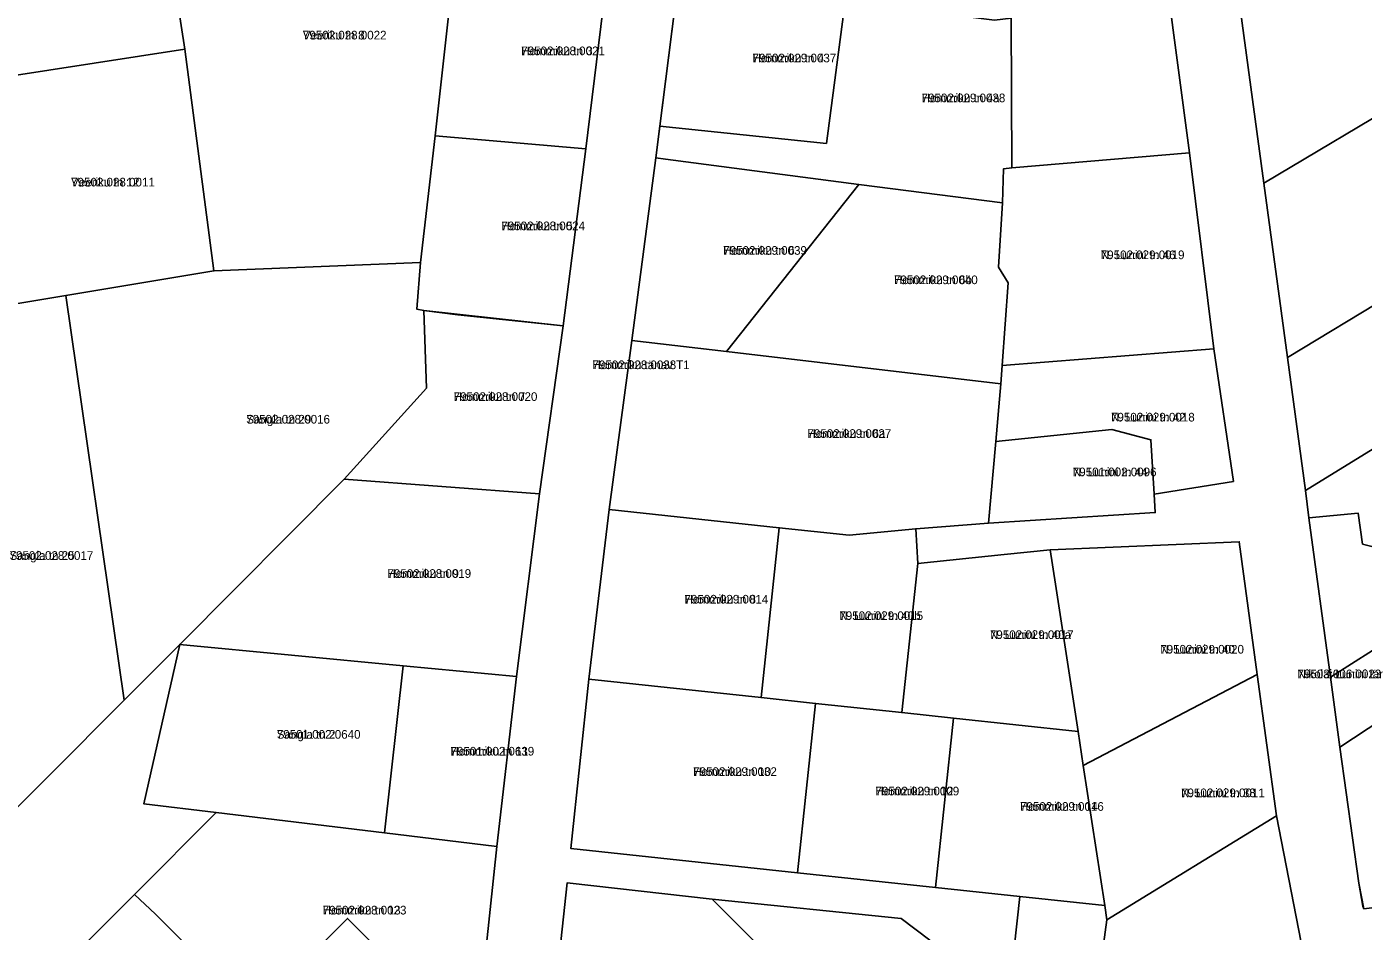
# Model space of a CAD drawing. Extents: x 643847 to 663718, y 6468443 to 6482775.
# Drawn here: x 657502.8 to 657734.3, y 6473502.5 to 6473659.2 of the extents above; entities that cross this region are included whole.
import ezdxf

# ---------------------------------------------------------------- set-up
doc = ezdxf.new("R2010")
doc.units = 0
for name, color, linetype in [('L_AADRESS', 7, 'Continuous'), ('PIIR', 7, 'Continuous'), ('TUNNUS', 7, 'Continuous')]:
    doc.layers.add(name, color=color, linetype=linetype)

msp = doc.modelspace()

# ---------------------------------------------------------------- linework, layer by layer
at = {"layer": 'PIIR'}
for points in [[(657576.61, 6473700.24), (657576.87, 6473670.52), (657573.54, 6473640.37), (657570.99, 6473618.41), (657535.24, 6473616.95), (657530.22, 6473655.34), (657524.4, 6473692.71)], [(657667.07, 6473679.71), (657683.57, 6473695.91), (657689.68, 6473689.42), (657696, 6473679.08), (657700.26, 6473666.98), (657704.17, 6473637.37), (657673.39, 6473634.78), (657673.29, 6473660.71)], [(657524.26, 6473693.62), (657524.4, 6473692.71), (657530.22, 6473655.34), (657474.44, 6473646.75), (657468.85, 6473685.8)], [(657758.97, 6473657.03), (657742.88, 6473647.49), (657717.04, 6473632.17), (657712.85, 6473663.28), (657741.05, 6473679.86)], [(657599.66, 6473638.11), (657573.54, 6473640.37), (657576.87, 6473670.52), (657603.36, 6473668.28)], [(657615.64, 6473667.11), (657617.39, 6473666.88), (657635.34, 6473664.67), (657644.55, 6473663.61), (657641.3, 6473639.02), (657612.48, 6473642.01)], [(657612.48, 6473642.01), (657641.3, 6473639.02), (657644.55, 6473663.61), (657670.4, 6473660.39), (657673.29, 6473660.71), (657673.39, 6473634.78), (657671.99, 6473634.65), (657671.81, 6473628.71), (657646.93, 6473631.9), (657613.45, 6473636.28), (657611.75, 6473636.52)], [(657530.22, 6473655.34), (657535.24, 6473616.95), (657509.59, 6473612.69), (657480.03, 6473607.79), (657477.76, 6473623.64), (657488.57, 6473625.19), (657487.23, 6473634.59), (657476.41, 6473633.04), (657474.44, 6473646.75)], [(657717.04, 6473632.17), (657742.88, 6473647.49), (657757.09, 6473623.64), (657721.13, 6473601.97)], [(657599.66, 6473638.11), (657595.69, 6473607.41), (657571.58, 6473610.09), (657570.35, 6473610.32), (657570.99, 6473618.41), (657573.54, 6473640.37)], [(657708.39, 6473603.43), (657671.77, 6473600.58), (657672.77, 6473614.9), (657671.1, 6473617.6), (657671.81, 6473628.71), (657671.99, 6473634.65), (657673.39, 6473634.78), (657704.17, 6473637.37)], [(657611.75, 6473636.52), (657613.45, 6473636.28), (657646.93, 6473631.9), (657624.03, 6473602.97), (657607.61, 6473604.87)], [(657646.93, 6473631.9), (657671.81, 6473628.71), (657671.1, 6473617.6), (657672.77, 6473614.9), (657671.77, 6473600.58), (657671.51, 6473597.4), (657624.03, 6473602.97)], [(657721.13, 6473601.97), (657757.09, 6473623.64), (657767.73, 6473605.52), (657748.78, 6473594), (657724.25, 6473578.9)], [(657557.81, 6473580.85), (657529.3, 6473552.25), (657519.66, 6473542.58), (657509.59, 6473612.69), (657535.24, 6473616.95), (657570.99, 6473618.41), (657570.35, 6473610.32), (657571.58, 6473610.09), (657572.07, 6473596.64)], [(657493.48, 6473516.31), (657480.03, 6473607.79), (657509.59, 6473612.69), (657519.66, 6473542.58)], [(657591.59, 6473578.3), (657557.81, 6473580.85), (657572.07, 6473596.64), (657571.58, 6473610.09), (657577.47, 6473609.32), (657595.69, 6473607.41)], [(657607.61, 6473604.87), (657624.03, 6473602.97), (657671.51, 6473597.4), (657670.62, 6473587.39), (657669.37, 6473573.25), (657656.79, 6473572.27), (657645.26, 6473571.17), (657633.13, 6473572.46), (657603.7, 6473575.6)], [(657698.07, 6473578.29), (657697.49, 6473587.71), (657690.75, 6473589.48), (657670.62, 6473587.39), (657671.51, 6473597.4), (657671.77, 6473600.58), (657708.39, 6473603.43), (657711.78, 6473580.47)], [(657781.92, 6473580.75), (657809.82, 6473598.83), (657813.71, 6473594.32), (657793.47, 6473575.85), (657766.46, 6473557.74), (657776.19, 6473541.66), (657786.56, 6473524.56), (657781.42, 6473521.44), (657779.35, 6473524.87), (657774.97, 6473525.94), (657771.52, 6473523.91), (657770.64, 6473523.4), (657767.09, 6473530.39), (657771.16, 6473532.13), (657771.34, 6473536.63), (657763.7, 6473549.4), (657759.49, 6473553.75), (657730.2, 6473534.43), (657728.58, 6473546.55), (657750.45, 6473560.43), (657758.97, 6473565.83)], [(657724.25, 6473578.9), (657748.78, 6473594), (657758.97, 6473565.83), (657750.45, 6473560.43), (657743.83, 6473568.79), (657741.46, 6473567.77), (657734.15, 6473569.61), (657733.4, 6473574.96), (657724.88, 6473574.15)], [(657698.07, 6473578.29), (657698.26, 6473575.07), (657669.37, 6473573.25), (657670.62, 6473587.39), (657690.75, 6473589.48), (657697.49, 6473587.71)], [(657587.63, 6473546.69), (657568, 6473548.56), (657529.3, 6473552.25), (657557.81, 6473580.85), (657591.59, 6473578.3)], [(657603.7, 6473575.6), (657633.13, 6473572.46), (657629.99, 6473543.04), (657600.16, 6473546.22)], [(657724.88, 6473574.15), (657733.4, 6473574.96), (657734.15, 6473569.61), (657741.46, 6473567.77), (657743.83, 6473568.79), (657750.45, 6473560.43), (657728.58, 6473546.55)], [(657645.26, 6473571.17), (657656.79, 6473572.27), (657657.11, 6473566.28), (657654.35, 6473540.43), (657639.44, 6473542.03), (657629.99, 6473543.04), (657633.13, 6473572.46)], [(657715.93, 6473547.01), (657685.78, 6473531.25), (657684.88, 6473537.18), (657680.96, 6473562.68), (657680.06, 6473568.62), (657712.8, 6473570.04)], [(657672.11, 6473567.8), (657680.06, 6473568.62), (657680.96, 6473562.68), (657684.88, 6473537.18), (657663.3, 6473539.48), (657654.35, 6473540.43), (657657.11, 6473566.28)], [(657734.37, 6473506.45), (657733.54, 6473510.87), (657730.2, 6473534.43), (657759.49, 6473553.75), (657763.7, 6473549.4), (657771.34, 6473536.63), (657771.16, 6473532.13), (657767.09, 6473530.39), (657770.64, 6473523.4), (657761.18, 6473517.83), (657743.89, 6473507.66)], [(657493.48, 6473516.31), (657519.66, 6473542.58), (657529.3, 6473552.25), (657523.11, 6473524.61), (657535.64, 6473523.1), (657521.45, 6473508.91), (657503.89, 6473491.33), (657486.23, 6473473.67), (657468.55, 6473456), (657447.34, 6473434.78), (657467.85, 6473414.28), (657456.62, 6473403.13), (657436.39, 6473383.1), (657432.9, 6473379.57), (657431.04, 6473381.58), (657435.42, 6473412.36), (657394.34, 6473417.29), (657395.03, 6473418), (657416.29, 6473439.27), (657429.34, 6473452.06)], [(657523.11, 6473524.61), (657529.3, 6473552.25), (657568, 6473548.56), (657564.77, 6473519.58), (657535.64, 6473523.1)], [(657564.77, 6473519.58), (657568, 6473548.56), (657587.63, 6473546.69), (657584.25, 6473517.23)], [(657719.26, 6473522.54), (657689.88, 6473504.55), (657689.5, 6473507.02), (657685.78, 6473531.25), (657715.93, 6473547.01)], [(657597.03, 6473516.89), (657600.16, 6473546.22), (657629.99, 6473543.04), (657639.44, 6473542.03), (657636.31, 6473512.7)], [(657636.31, 6473512.7), (657639.44, 6473542.03), (657654.35, 6473540.43), (657663.3, 6473539.48), (657660.17, 6473510.15)], [(657660.17, 6473510.15), (657663.3, 6473539.48), (657684.88, 6473537.18), (657685.78, 6473531.25), (657689.5, 6473507.02), (657674.79, 6473508.6)], [(657584.25, 6473517.23), (657581.81, 6473494.29), (657575.34, 6473487.82), (657558.36, 6473504.79), (657542.09, 6473488.52), (657525.11, 6473505.49), (657521.45, 6473508.91), (657535.64, 6473523.1), (657564.77, 6473519.58)], [(657724.79, 6473494.09), (657700.01, 6473477.81), (657699.39, 6473478.85), (657685.25, 6473470.36), (657689.88, 6473504.55), (657719.26, 6473522.54)], [(657596.4, 6473510.92), (657621.54, 6473508.1), (657629.11, 6473500.55), (657607.91, 6473479.31), (657594.46, 6473492.74)], [(657521.45, 6473508.91), (657525.11, 6473505.49), (657542.09, 6473488.52), (657524.42, 6473470.85), (657507.44, 6473487.81), (657503.9, 6473491.35)], [(657654.27, 6473504.75), (657659.2, 6473501), (657663.71, 6473495.29), (657655.99, 6473473.67), (657642.56, 6473487.11), (657629.11, 6473500.55), (657621.54, 6473508.1)], [(657669.3, 6473494.9), (657673.84, 6473499.64), (657674.79, 6473508.6), (657689.5, 6473507.02), (657689.88, 6473504.55), (657685.25, 6473470.36), (657668.96, 6473460.58), (657655.99, 6473473.67), (657663.71, 6473495.29)], [(657559.07, 6473471.56), (657542.09, 6473488.52), (657558.36, 6473504.79), (657575.34, 6473487.82)]]:
    msp.add_lwpolyline(points, close=True, dxfattribs=at)
for points in [[(657615.64, 6473667.11), (657611.75, 6473636.52), (657607.61, 6473604.87), (657603.7, 6473575.6), (657600.16, 6473546.22), (657597.03, 6473516.89), (657636.31, 6473512.7), (657660.17, 6473510.15), (657674.79, 6473508.6), (657673.84, 6473499.64), (657669.3, 6473494.9), (657663.71, 6473495.29), (657659.2, 6473501), (657654.27, 6473504.75), (657621.54, 6473508.1), (657596.4, 6473510.92), (657594.46, 6473492.74), (657581.81, 6473494.29), (657584.25, 6473517.23), (657587.63, 6473546.69), (657591.59, 6473578.3), (657595.69, 6473607.41), (657599.66, 6473638.11), (657603.36, 6473668.28)], [(657739.34, 6473407.79), (657732.39, 6473433.94), (657727.2, 6473464.72), (657726.33, 6473474.44), (657726.15, 6473476.42), (657725.91, 6473478.56), (657724.79, 6473494.09), (657719.26, 6473522.54), (657715.93, 6473547.01), (657712.8, 6473570.04), (657680.06, 6473568.62), (657672.11, 6473567.8), (657657.11, 6473566.28), (657656.79, 6473572.27), (657669.37, 6473573.25), (657698.26, 6473575.07), (657698.07, 6473578.29), (657711.78, 6473580.47), (657708.39, 6473603.43), (657704.17, 6473637.37), (657700.26, 6473666.98)], [(657712.85, 6473663.28), (657717.04, 6473632.17), (657721.13, 6473601.97), (657724.25, 6473578.9), (657724.88, 6473574.15), (657728.58, 6473546.55), (657730.2, 6473534.43), (657733.54, 6473510.87), (657734.18, 6473506.92), (657734.37, 6473506.45)]]:
    msp.add_lwpolyline(points, dxfattribs=at)

# ---------------------------------------------------------------- texts
at = {"layer": 'L_AADRESS'}
for s, p in [('Veeriku tn 8', (657550.63, 6473657.04)), ('Hommiku tn 3', (657588.45, 6473654.31)), ('Hommiku tn 4', (657628.51, 6473653.07)), ('Hommiku tn 4a', (657657.79, 6473646.16)), ('Veeriku tn 12', (657510.5, 6473631.57)), ('Hommiku tn 5', (657585, 6473623.99)), ('Hommiku tn 6', (657623.43, 6473619.74)), ('N. Lunini tn 46', (657688.82, 6473618.98)), ('Hommiku tn 6b', (657653.01, 6473614.65)), ('Hommiku tänav T1', (657600.79, 6473599.93)), ('Hommiku tn 7', (657576.75, 6473594.42)), ('Sangla tn 29', (657540.83, 6473590.5)), ('N. Lunini tn 42', (657690.59, 6473590.86)), ('Hommiku tn 6a', (657638.02, 6473588.02)), ('N. Lunini tn 44', (657683.98, 6473581.37)), ('Sangla tn 25', (657499.84, 6473566.89)), ('Hommiku tn 9', (657565.28, 6473563.77)), ('Hommiku tn 8', (657616.73, 6473559.32)), ('N. Lunini tn 40b', (657643.55, 6473556.47)), ('N. Lunini tn 40a', (657669.62, 6473553.18)), ('N. Lunini tn 40', (657699.12, 6473550.65)), ('Nikolai Lunini tänav T9', (657722.89, 6473546.38)), ('Sangla tn 2', (657546.12, 6473535.91)), ('Hommiku tn 11', (657576.2, 6473532.99)), ('Hommiku tn 10', (657618.23, 6473529.46)), ('Hommiku tn 12', (657649.8, 6473526.09)), ('N. Lunini tn 38', (657702.72, 6473525.78)), ('Hommiku tn 14', (657674.84, 6473523.42)), ('Hommiku tn 13', (657554.07, 6473505.46))]:
    msp.add_text(s, height=1.5, dxfattribs=at).set_placement(p)
at = {"layer": 'TUNNUS'}
for s, p in [('79502:028:0022', (657550.63, 6473657.04)), ('79502:028:0021', (657588.45, 6473654.31)), ('79502:029:0037', (657628.51, 6473653.07)), ('79502:029:0038', (657657.79, 6473646.16)), ('79502:028:0011', (657510.5, 6473631.57)), ('79502:028:0024', (657585, 6473623.99)), ('79502:029:0039', (657623.43, 6473619.74)), ('79502:029:0019', (657688.82, 6473618.98)), ('79502:029:0040', (657653.01, 6473614.65)), ('79502:028:0038', (657600.79, 6473599.93)), ('79502:028:0020', (657576.75, 6473594.42)), ('79502:028:0016', (657540.83, 6473590.5)), ('79502:029:0018', (657690.59, 6473590.86)), ('79502:029:0027', (657638.02, 6473588.02)), ('79501:002:0096', (657683.98, 6473581.37)), ('79502:028:0017', (657499.84, 6473566.89)), ('79502:028:0019', (657565.28, 6473563.77)), ('79502:029:0014', (657616.73, 6473559.32)), ('79502:029:0015', (657643.55, 6473556.47)), ('79502:029:0017', (657669.62, 6473553.18)), ('79502:029:0020', (657699.12, 6473550.65)), ('79503:006:0023', (657722.89, 6473546.38)), ('79501:002:0640', (657546.12, 6473535.91)), ('79501:002:0639', (657576.2, 6473532.99)), ('79502:029:0032', (657618.23, 6473529.46)), ('79502:029:0009', (657649.8, 6473526.09)), ('79502:029:0011', (657702.72, 6473525.78)), ('79502:029:0016', (657674.84, 6473523.42)), ('79502:028:0023', (657554.07, 6473505.46))]:
    msp.add_text(s, height=1.5, dxfattribs=at).set_placement(p)

doc.saveas('drawing.dxf')
